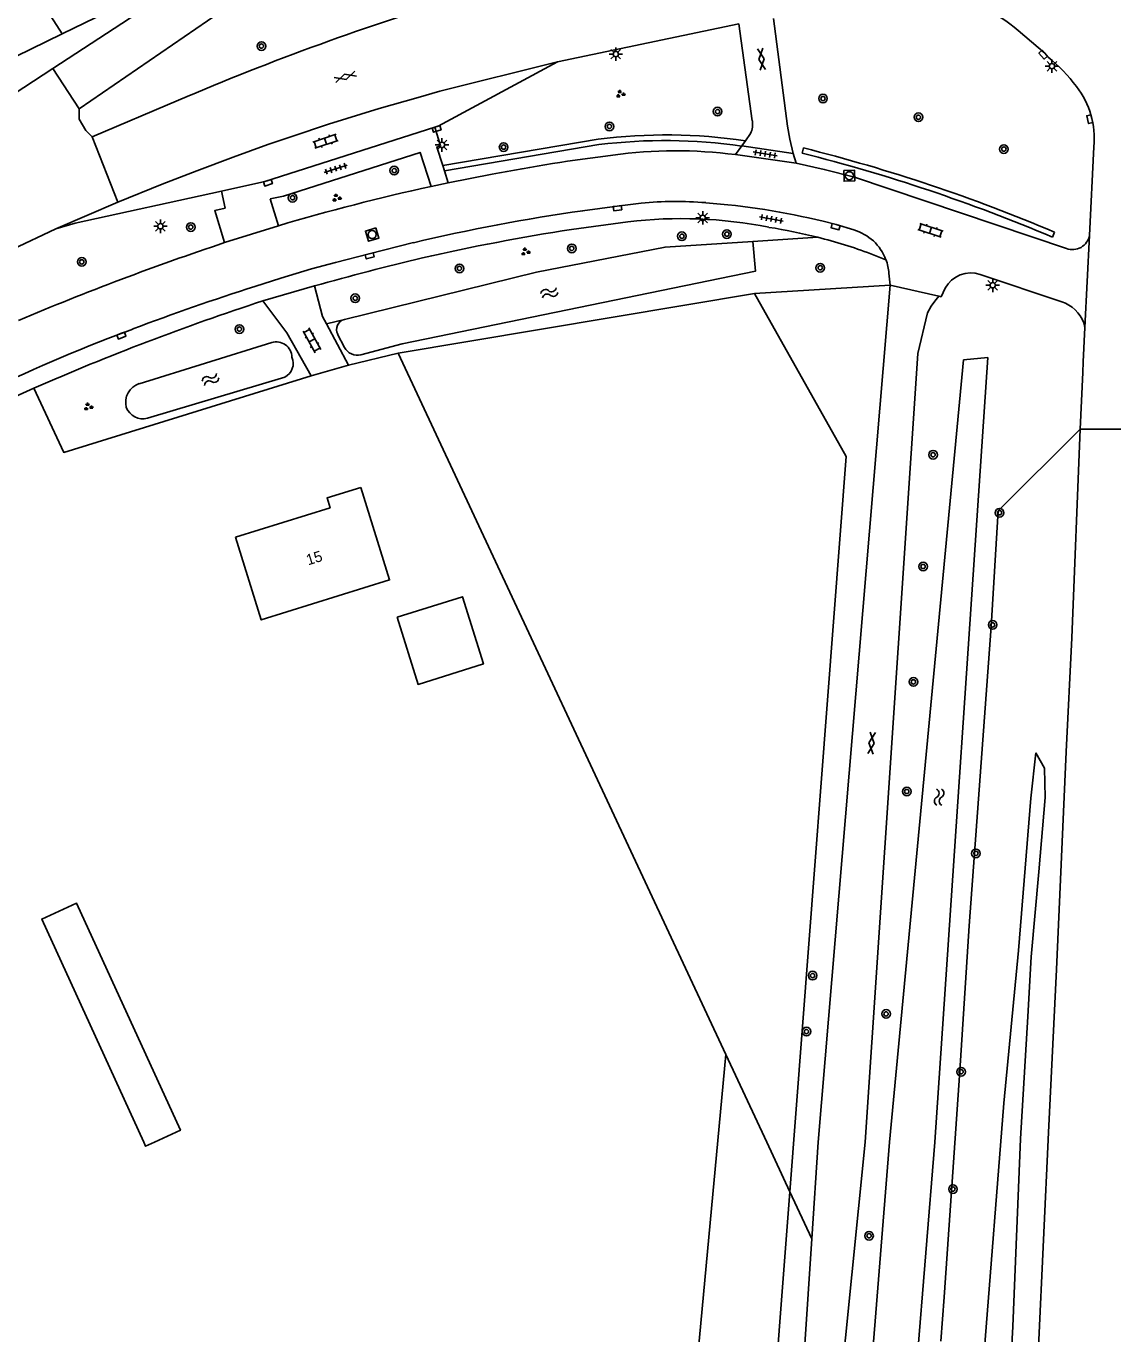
# Model space of a CAD drawing. Extents: x 137999 to 141000, y 397500 to 400501.
# Drawn here: x 138059 to 138159.8, y 398482.2 to 398603.5 of the extents above; entities that cross this region are included whole.
import ezdxf

# ---------------------------------------------------------------- set-up
doc = ezdxf.new("R2010")
doc.units = 0
for name, color, linetype in [('gg-afsc-erfafscheiding', 7, 'Continuous'), ('gg-anno-huisnummerreeks BGT', 7, 'Continuous'), ('gg-bbg-gedigitaliseerde bebouwing', 7, 'Continuous'), ('gg-bbg-gedigitaliseerde bijgebouw', 7, 'Continuous'), ('gg-bbg-hoofdgebouw', 7, 'Continuous'), ('gg-knt-BGT kruinlijn', 7, 'Continuous'), ('gg-knt-verharding', 7, 'Continuous'), ('gg-kntw-bovenkant insteek waterloop', 7, 'Continuous'), ('gt-grn-groengrens', 7, 'Continuous'), ('gt-grn-weggrens', 7, 'Continuous'), ('gt-symb-boom', 7, 'Continuous'), ('gt-symb-gesloten verharding', 7, 'Continuous'), ('gt-symb-groenvak', 7, 'Continuous'), ('gt-symb-klinker verharding', 7, 'Continuous'), ('gt-symb-kolk', 7, 'Continuous'), ('gt-symb-lichtmast', 7, 'Continuous'), ('gt-symb-rioolschacht', 7, 'Continuous'), ('gt-symb-tegel verharding', 7, 'Continuous'), ('gt-symb-watersymbool', 7, 'Continuous'), ('gx-grn-maaiveld', 7, 'Continuous')]:
    doc.layers.add(name, color=color, linetype=linetype)

# ---------------------------------------------------------------- blocks, each defined once
blk = doc.blocks.new('gt0-BOOM')
at = {"layer": 'gt-symb-boom'}
for radius in [0.4, 0.2]:
    blk.add_circle((0, 0), radius, dxfattribs=at)
blk = doc.blocks.new('gt0-KOLK')
at = {"layer": 'gt-symb-kolk'}
blk.add_lwpolyline([(0, 0), (0.37, 0), (0.37, 0.4), (-0.38, 0.4), (-0.38, 0), (0, 0)], dxfattribs=at)
blk = doc.blocks.new('gt0-LMAST')
at = {"layer": 'gt-symb-lichtmast'}
for p, q in [((-0.18, 0.17), (-0.45, 0.44)), ((0, 0.25), (0, 0.62)), ((0.17, 0.17), (0.44, 0.44)), ((-0.25, 0), (-0.63, 0)), ((-0.18, -0.18), (-0.45, -0.45)), ((0, -0.25), (0, -0.63)), ((0.44, -0.45), (0.17, -0.18)), ((0.25, 0), (0.62, 0))]:
    blk.add_line(p, q, dxfattribs=at)
blk.add_circle((0, 0), 0.25, dxfattribs=at)
blk = doc.blocks.new('gt0-GESVH1')
at = {"layer": 'gt-symb-gesloten verharding'}
for p, q in [((-0.99, -0.26), (0.01, 0.24)), ((0.01, -0.26), (-0.99, 0.24)), ((0.01, 0.24), (1.01, -0.26)), ((1.01, 0.24), (0.01, -0.26))]:
    blk.add_line(p, q, dxfattribs=at)
blk = doc.blocks.new('gt0-TEG1')
at = {"layer": 'gt-symb-tegel verharding'}
for p, q in [((-1.13, 0), (1.12, 0)), ((-0.9, -0.25), (-0.9, 0.25)), ((-0.45, -0.25), (-0.45, 0.25)), ((0, -0.25), (0, 0.25)), ((0.45, -0.25), (0.45, 0.25)), ((0.9, -0.25), (0.9, 0.25))]:
    blk.add_line(p, q, dxfattribs=at)
blk = doc.blocks.new('gt0-RS')
at = {"layer": 'gt-symb-rioolschacht'}
blk.add_lwpolyline([(-0.5, -0.5), (0.5, -0.5), (0.5, 0.5), (-0.5, 0.5)], close=True, dxfattribs=at)
blk.add_circle((0, 0), 0.375, dxfattribs=at)
blk = doc.blocks.new('gt0-GRVAK')
at = {"layer": 'gt-symb-groenvak'}
for p, q in [((-0.11, 0.19), (-0.23, 0.24)), ((-0.18, 0.15), (0.09, 0.15)), ((-0.09, 0.21), (-0.16, 0.32)), ((-0.05, 0.21), (-0.05, 0.39)), ((0, 0.21), (0.06, 0.32)), ((0.02, 0.19), (0.13, 0.24)), ((0.26, -0.05), (0.2, 0.06)), ((0.31, -0.05), (0.31, 0.13)), ((0.35, -0.05), (0.41, 0.06)), ((-0.24, -0.23), (-0.36, -0.18)), ((-0.32, -0.26), (-0.05, -0.26)), ((-0.23, -0.21), (-0.29, -0.09)), ((-0.18, -0.2), (-0.18, -0.02)), ((-0.14, -0.21), (-0.07, -0.09)), ((-0.12, -0.23), (0, -0.18)), ((0.24, -0.07), (0.12, -0.02)), ((0.17, -0.11), (0.44, -0.11)), ((0.37, -0.07), (0.49, -0.02))]:
    blk.add_line(p, q, dxfattribs=at)
blk = doc.blocks.new('gt0-KL1')
at = {"layer": 'gt-symb-klinker verharding'}
for p, q in [((-1.15, 0.3), (1.15, 0.3)), ((-1, -0.3), (-1, 0.3)), ((-0.5, 0.3), (-0.5, 0.45)), ((0, -0.3), (0, 0.3)), ((0.5, 0.3), (0.5, 0.45)), ((1, -0.3), (1, 0.3)), ((-1.15, -0.3), (1.15, -0.3)), ((-0.5, -0.45), (-0.5, -0.3)), ((0.5, -0.45), (0.5, -0.3))]:
    blk.add_line(p, q, dxfattribs=at)
blk = doc.blocks.new('gt0-WA')
at = {"layer": 'gt-symb-watersymbool'}
for centre, start, end in [((-0.32, 0.02), 28.0725, 151.9275), ((0.43, 0.42), 208.0725, 331.9275), ((-0.32, -0.43), 28.0725, 151.9275), ((0.43, -0.03), 208.0725, 331.9275)]:
    blk.add_arc(centre, 0.425, start, end, dxfattribs=at)

msp = doc.modelspace()

# ---------------------------------------------------------------- linework, layer by layer
at = {"layer": 'gg-afsc-erfafscheiding'}
msp.add_line((138093.53, 398573.2), (138088.92, 398572.09), dxfattribs=at)
msp.add_lwpolyline([(138085.46, 398571.1), (138062.5, 398563.99), (138059.73, 398569.93)], dxfattribs=at)
at = {"layer": 'gg-bbg-gedigitaliseerde bebouwing'}
msp.add_lwpolyline([(138078.43, 398556.11), (138080.83, 398548.45), (138092.74, 398552.16), (138090.06, 398560.74)], dxfattribs=at)
at = {"layer": 'gg-bbg-gedigitaliseerde bijgebouw'}
for points in [[(138093.43, 398548.71), (138099.5, 398550.6), (138101.44, 398544.36), (138095.38, 398542.47), (138093.43, 398548.71)], [(138069.93, 398500), (138060.47, 398520.7), (138063.7, 398522.17), (138073.33, 398501.1), (138070.93, 398500)], [(138070.93, 398500), (138070.1, 398499.62), (138069.93, 398500)]]:
    msp.add_lwpolyline(points, dxfattribs=at)
at = {"layer": 'gg-bbg-hoofdgebouw'}
msp.add_lwpolyline([(138090.06, 398560.74), (138086.94, 398559.76), (138087.22, 398558.85), (138078.43, 398556.11)], dxfattribs=at)
at = {"layer": 'gg-knt-BGT kruinlijn'}
for p, q in [((138152.71, 398536.11), (138153.51, 398534.68)), ((138153.51, 398534.68), (138153.56, 398531.97)), ((138153.56, 398531.97), (138152.99, 398525.09)), ((138152.99, 398525.09), (138152.27, 398517.19)), ((138152.27, 398517.19), (138151.94, 398511.67)), ((138151.94, 398511.67), (138151.26, 398500.3)), ((138151.26, 398500.3), (138150.55, 398482.89)), ((138150.24, 398476.83), (138150.55, 398482.89))]:
    msp.add_line(p, q, dxfattribs=at)
at = {"layer": 'gg-knt-verharding'}
for p, q in [((138060.76, 398605.33), (138062.37, 398602.81)), ((138128.36, 398604.24), (138129.67, 398594.26)), ((138125.15, 398603.74), (138108.31, 398600.21)), ((138126.39, 398594.74), (138125.15, 398603.74)), ((138065.13, 398593.27), (138073.16, 398596.66)), ((138125.75, 398592.89), (138126.23, 398593.57)), ((138125.42, 398592.41), (138124.84, 398591.61)), ((138125.42, 398592.41), (138125.75, 398592.89)), ((138130.19, 398591.72), (138125.42, 398592.41)), ((138157.68, 398584.11), (138158.07, 398592.34)), ((138124.84, 398591.61), (138130.45, 398590.8)), ((138130.45, 398590.8), (138130.19, 398591.72)), ((138097.82, 398590.11), (138097.67, 398590.59)), ((138098.18, 398588.99), (138097.82, 398590.11)), ((138098.18, 398588.99), (138102.24, 398589.78)), ((138096.59, 398588.65), (138098.18, 398588.99)), ((138077.49, 398586.65), (138077.14, 398588.23)), ((138081.66, 398587.49), (138082.43, 398585.01)), ((138061.76, 398584.71), (138057.71, 398582.82)), ((138109.61, 398584.66), (138114.85, 398585.37)), ((138157.68, 398584.11), (138157.25, 398575.57)), ((138137.38, 398582.41), (138138.79, 398581.86)), ((138139.18, 398579.5), (138139.07, 398580.6)), ((138155.11, 398577.94), (138147.54, 398580.5)), ((138080.98, 398578.04), (138085.77, 398579.42)), ((138139.18, 398579.5), (138132.51, 398500)), ((138143.71, 398578.47), (138139.18, 398579.5)), ((138068.92, 398575.43), (138066.61, 398574.56)), ((138086.88, 398575.9), (138088.92, 398572.09)), ((138157.25, 398575.57), (138157.1, 398572.37)), ((138157.25, 398575.57), (138157.14, 398576)), ((138088.92, 398572.09), (138085.46, 398571.1)), ((138157.05, 398571.39), (138156.81, 398566.14)), ((138157.1, 398572.37), (138157.05, 398571.39)), ((138131.92, 398491.02), (138132.51, 398500))]:
    msp.add_line(p, q, dxfattribs=at)
for points in [[(138063.95, 398595.84), (138078.01, 398605.5), (138089.15, 398612.72)], [(138061.49, 398599.6), (138075.8, 398608.97), (138075.61, 398609.24)], [(138062.37, 398602.81), (138074.68, 398608.81), (138075.61, 398609.24)], [(138042.81, 398590.92), (138056.6, 398600.01), (138062.37, 398602.81)], [(138153.84, 398600.66), (138153.52, 398601.02), (138151.07, 398603.12)], [(138029.24, 398578.61), (138030.88, 398579.57), (138061.49, 398599.6)], [(138108.31, 398600.21), (138097.23, 398594.24), (138096.94, 398594.15)], [(138065.13, 398593.27), (138064.57, 398593.83), (138063.94, 398594.91), (138063.95, 398595.84)], [(138096.94, 398594.15), (138081.15, 398589.11), (138077.14, 398588.23)], [(138097.67, 398590.59), (138097.11, 398592.31), (138097.47, 398592.42), (138096.94, 398594.15)], [(138129.67, 398594.26), (138129.86, 398593.04), (138130.19, 398591.72)], [(138096.59, 398588.65), (138095.57, 398591.81), (138082.9, 398587.75), (138081.66, 398587.49)], [(138155.53, 398582.91), (138135.88, 398589.53), (138133.07, 398590.24), (138130.45, 398590.8)], [(138077.14, 398588.23), (138063.58, 398585.26), (138061.76, 398584.71)], [(138116.07, 398587.11), (138113.85, 398586.84), (138110.65, 398586.4)], [(138077.43, 398583.44), (138076.52, 398586.42), (138077.49, 398586.65)], [(138077.43, 398583.44), (138079.92, 398584.24), (138082.43, 398585.01)], [(138135.81, 398584.63), (138134.17, 398585.11), (138132.97, 398585.43)], [(138094.95, 398583.44), (138090.84, 398582.41), (138087.71, 398581.61), (138085.49, 398581), (138082.64, 398580.16), (138080.25, 398579.38)], [(138085.77, 398579.42), (138086.5, 398576.59), (138086.88, 398575.9)], [(138144.28, 398579.22), (138143.9, 398578.42), (138143.71, 398578.47)], [(138085.46, 398571.1), (138083.21, 398575.06), (138080.98, 398578.04)], [(138136.86, 398500), (138141.74, 398573.16), (138142.65, 398576.94), (138142.99, 398577.54)], [(138143.71, 398578.47), (138143.32, 398578.01), (138142.99, 398577.54)], [(138000, 398536.41), (138004.63, 398539.15), (138036.45, 398557.81), (138043.97, 398562.08), (138048.06, 398564.3), (138052.31, 398566.45), (138056.95, 398568.66), (138059.73, 398569.93)], [(138136.86, 398500), (138133.81, 398469.56), (138129.19, 398414.51)], [(138127.11, 398421.36), (138128.47, 398439.39), (138131.92, 398491.02)]]:
    msp.add_lwpolyline(points, dxfattribs=at)
for centre, radius, start, end in [((138174.14, 398360.05), 257.26, 106.8378, 113.112), ((138140.4, 398590.24), 16.73, 50.3729, 63.7847), ((138143.57, 398588.17), 16.17, 37.1049, 50.5647), ((138150.28, 398593.13), 7.83, 354.2187, 37.7968), ((138124.36, 398594.43), 2.06, 335.3224, 8.7192), ((138119.34, 398548.91), 43.05, 82.6636, 97.8501), ((138133.72, 398427.49), 165.32, 97.0385, 100.9755), ((138137.84, 398399.12), 193.97, 102.2796, 106.6006), ((138119.29, 398551.82), 35.44, 85.4907, 95.2151), ((138116.94, 398518.94), 68.39, 76.4487, 85.6947), ((138135.86, 398409.83), 178.36, 98.1247, 103.2587), ((138141.4, 398380.48), 206.65, 98.8489, 102.7502), ((138119.8, 398544.3), 41.37, 78.6626, 96.873), ((138120.52, 398536.9), 48.53, 75.7598, 81.2165), ((138134.52, 398580.25), 4.56, 20.6778, 73.6631), ((138161.31, 398332.3), 264.78, 108.4692, 112.8929), ((138120.54, 398536.97), 48.46, 69.6699, 75.7615), ((138156.1, 398584.41), 1.61, 249.2841, 349.3274), ((138152.53, 398343.11), 245.56, 103.3599, 105.7757), ((138134.58, 398580.27), 4.5, 4.1585, 20.7459), ((138146.69, 398577.86), 2.77, 72.0902, 150.5583), ((138149.21, 398363.15), 226.96, 107.6899, 110.718), ((138153.23, 398356.82), 232.72, 108.0873, 113.6878), ((138154.15, 398574.91), 3.18, 20.0792, 72.5194), ((138131.89, 398408.79), 178.16, 111.4951, 116.3198)]:
    msp.add_arc(centre, radius, start, end, dxfattribs=at)
at = {"layer": 'gg-kntw-bovenkant insteek waterloop'}
for p, q in [((138088.54, 398573.73), (138087.92, 398574.94)), ((138081.8, 398574.18), (138069.51, 398570.36)), ((138143.32, 398500), (138148.23, 398572.78)), ((138070.27, 398567.15), (138083.01, 398570.97)), ((138136.81, 398419.15), (138143.32, 398500))]:
    msp.add_line(p, q, dxfattribs=at)
for points in [[(138088.54, 398576.31), (138106.36, 398580.69), (138118.3, 398583.03), (138126.45, 398583.55)], [(138126.45, 398583.55), (138126.68, 398580.79), (138093.92, 398574.05), (138090.08, 398573.04)], [(138148.23, 398572.78), (138146, 398572.57), (138139.13, 398500)], [(138139.13, 398500), (138132.71, 398420.09), (138132.43, 398417.04), (138132.07, 398413.99)]]:
    msp.add_lwpolyline(points, dxfattribs=at)
for centre, radius, start, end in [((138088.78, 398575.38), 0.964, 104.019, 207.0931), ((138082.23, 398572.8), 1.44, 0.5304, 107.273), ((138089.74, 398574.34), 1.34, 207.2767, 284.743), ((138082.36, 398572.25), 1.44, 296.9874, 23.3205), ((138070.11, 398568.61), 1.86, 108.7275, 194.1133), ((138069.86, 398568.77), 1.67, 201.5158, 284.2179)]:
    msp.add_arc(centre, radius, start, end, dxfattribs=at)
at = {"layer": 'gt-grn-groengrens'}
for p, q in [((138112.09, 398593.03), (138097.67, 398590.59)), ((138112.16, 398592.54), (138097.82, 398590.11)), ((138131.01, 398591.74), (138131.14, 398592.23)), ((138126.45, 398583.55), (138132.46, 398583.94)), ((138154.24, 398583.96), (138154.44, 398584.42)), ((138093.53, 398573.2), (138126.61, 398578.73)), ((138126.61, 398578.73), (138139.18, 398579.5)), ((138086.88, 398575.9), (138088.54, 398576.31)), ((138123.94, 398508.12), (138093.53, 398573.2)), ((138127.73, 398500), (138123.94, 398508.12)), ((138127.73, 398500), (138129.87, 398495.4)), ((138129.87, 398495.4), (138131.92, 398491.02))]:
    msp.add_line(p, q, dxfattribs=at)
for points in [[(138126.61, 398578.73), (138135.11, 398563.59), (138129.87, 398495.4)], [(138123.94, 398508.12), (138119.42, 398459.63), (138115.37, 398437.75), (138107.2, 398425.96), (138052.66, 398404.96), (138047.6, 398427.11), (138040.23, 398460.09), (138034.34, 398482.08), (138017.17, 398475.04), (138021.22, 398455.18), (138023.63, 398435.88), (138032.18, 398432.63), (138040.61, 398382.35)], [(138129.87, 398495.4), (138123.88, 398417.32), (138123.8, 398416.28)]]:
    msp.add_lwpolyline(points, dxfattribs=at)
for centre, radius, start, end in [((138118.41, 398542.65), 50.78, 81.687, 97.1561), ((138118.3, 398542.59), 50.32, 81.8727, 97.0123), ((138092.69, 398438.85), 158.12, 67.0153, 75.929), ((138092.61, 398438.63), 157.85, 67.02, 75.9207)]:
    msp.add_arc(centre, radius, start, end, dxfattribs=at)
at = {"layer": 'gt-grn-weggrens'}
for p, q in [((138063.95, 398595.84), (138061.49, 398599.6)), ((138067.51, 398587.19), (138065.13, 398593.27)), ((138061.76, 398584.71), (138067.51, 398587.19))]:
    msp.add_line(p, q, dxfattribs=at)
msp.add_lwpolyline([(138067.51, 398587.19), (138071.65, 398588.86), (138074.84, 398590.11), (138078.21, 398591.37), (138081.43, 398592.53), (138083.68, 398593.3), (138087.07, 398594.42), (138091.76, 398595.87), (138095.38, 398596.92), (138097.41, 398597.48), (138108.31, 398600.21)], dxfattribs=at)
at = {"layer": 'gx-grn-maaiveld'}
msp.add_line((138156.81, 398566.14), (138164.23, 398566.15), dxfattribs=at)
for points in [[(138143.88, 398481.55), (138144.18, 398485.62), (138145.66, 398506.63), (138146.5, 398520.08), (138148.54, 398547.85), (138149.21, 398558.56), (138156.81, 398566.14)], [(138156.81, 398566.14), (138156.03, 398546.78), (138155.51, 398536.22), (138154.61, 398516.02), (138153.88, 398500.9), (138152.93, 398480.98), (138152.58, 398475.33)], [(138147.71, 398478.7), (138147.91, 398480.49), (138149.74, 398503.63), (138151.08, 398517.79), (138152.24, 398531.92), (138152.71, 398536.11)]]:
    msp.add_lwpolyline(points, dxfattribs=at)

# ---------------------------------------------------------------- block references
at = {"layer": 'gt-symb-boom'}
for p in [(138080.85, 398601.67), (138132.95, 398596.81), (138123.17, 398595.6), (138113.13, 398594.22), (138141.8, 398595.07), (138103.32, 398592.3), (138149.73, 398592.12), (138093.17, 398590.13), (138083.74, 398587.61), (138074.29, 398584.89), (138124.03, 398584.23), (138119.86, 398584.03), (138109.64, 398582.91), (138064.18, 398581.66), (138099.22, 398581.05), (138132.69, 398581.11), (138089.55, 398578.28), (138078.8, 398575.42), (138143.16, 398563.77), (138149.33, 398558.39), (138142.24, 398553.4), (138148.69, 398547.98), (138141.34, 398542.7), (138140.72, 398532.53), (138147.14, 398526.79), (138131.99, 398515.45), (138138.8, 398511.9), (138131.41, 398510.26), (138145.76, 398506.53), (138145.01, 398495.65), (138137.22, 398491.32)]:
    msp.add_blockref('gt0-BOOM', p, dxfattribs=at)
at = {"layer": 'gt-symb-gesloten verharding'}
for p, rotation in [((138127.24, 398600.44), 97.46597406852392), ((138088.64, 398598.81), -162.77930062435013), ((138137.45, 398537.01), 83.96999119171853)]:
    msp.add_blockref('gt0-GESVH1', p, dxfattribs=dict(at, rotation=rotation))
at = {"layer": 'gt-symb-groenvak'}
for p in [(138114.14, 398597.23), (138087.81, 398587.59), (138105.33, 398582.59), (138064.77, 398568.21)]:
    msp.add_blockref('gt0-GRVAK', p, dxfattribs=at)
at = {"layer": 'gt-symb-klinker verharding'}
for p, rotation in [((138086.79, 398592.85), 18.489326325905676), ((138142.92, 398584.58), -18.235691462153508), ((138085.53, 398574.38), -61.00102285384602)]:
    msp.add_blockref('gt0-KL1', p, dxfattribs=dict(at, rotation=rotation))
at = {"layer": 'gt-symb-kolk'}
for p, rotation in [((138153.52, 398601.02), 131.9616739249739), ((138157.89, 398594.95), 103.41107184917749), ((138097.03, 398594.18), -162.0544369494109), ((138081.38, 398589.18), -162.30769910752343), ((138113.85, 398586.84), -173.22321716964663), ((138134.17, 398585.11), 163.79481462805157), ((138090.84, 398582.41), -165.99155652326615), ((138067.78, 398575), -159.1353388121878)]:
    msp.add_blockref('gt0-KOLK', p, dxfattribs=dict(at, rotation=rotation))
at = {"layer": 'gt-symb-lichtmast'}
for p in [(138113.73, 398600.93), (138154.19, 398599.81), (138097.6, 398592.51), (138121.79, 398585.74), (138071.48, 398584.96), (138148.7, 398579.49)]:
    msp.add_blockref('gt0-LMAST', p, dxfattribs=at)
at = {"layer": 'gt-symb-rioolschacht'}
for p, rotation in [((138135.39, 398589.65), -88.68242937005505), ((138091.12, 398584.19), -162.77930062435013)]:
    msp.add_blockref('gt0-RS', p, dxfattribs=dict(at, rotation=rotation))
at = {"layer": 'gt-symb-tegel verharding'}
for p, rotation in [((138127.59, 398591.67), -9.264523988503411), ((138087.74, 398590.3), 17.58309712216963), ((138128.16, 398585.64), -10.54573436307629)]:
    msp.add_blockref('gt0-TEG1', p, dxfattribs=dict(at, rotation=rotation))
at = {"layer": 'gt-symb-watersymbool'}
for p, rotation in [((138107.62, 398578.79), -160.00710602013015), ((138076.17, 398570.77), -151.00102285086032), ((138143.72, 398531.95), 90.97393443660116)]:
    msp.add_blockref('gt0-WA', p, dxfattribs=dict(at, rotation=rotation))

# ---------------------------------------------------------------- texts
at = {"layer": 'gg-anno-huisnummerreeks BGT'}
msp.add_text('15', height=1, rotation=17.3, dxfattribs=at).set_placement((138085.18, 398553.5))

doc.saveas('drawing.dxf')
